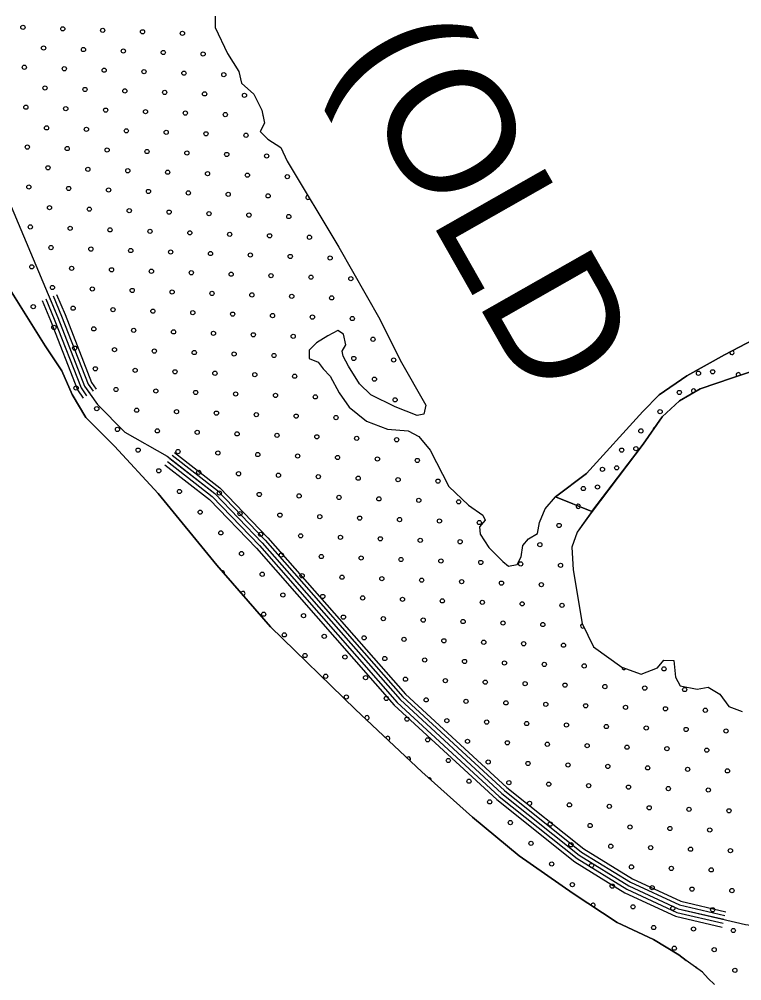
# Model space of a CAD drawing. Extents: x 1788175 to 1969470, y 584502 to 738744.
# Drawn here: x 1845790 to 1849442, y 718054 to 722911 of the extents above; entities that cross this region are included whole.
import ezdxf

# ---------------------------------------------------------------- set-up
doc = ezdxf.new("R2010")
doc.units = 0
for name, color, linetype in [('DESIGN - DRAINAGE - Bridges', 7, 'Continuous'), ('DESIGN - SCRATCH - User 1', 7, 'Continuous'), ('DESIGN - TRAFFIC CONTROL PERMANENT - Pavement Marking Text', 7, 'Continuous'), ('DESIGN - TRANSPORTATION - Edge of Traveled Way', 7, 'Continuous'), ('SURVEY - DRAINAGE - Natural Features', 7, 'Continuous')]:
    doc.layers.add(name, color=color, linetype=linetype)

msp = doc.modelspace()

# ---------------------------------------------------------------- linework, layer by layer
at = {"layer": 'DESIGN - SCRATCH - User 1'}
msp.add_line((1848501, 720497.7), (1848685.1, 720423.7), dxfattribs=at)
for points in [[(1846779.8, 722926.5), (1846780.9, 722868.4), (1846842.9, 722737.3), (1846899.5, 722646.3), (1846912.6, 722588.1), (1846975.8, 722533), (1847016.6, 722452.3), (1847029.5, 722386.1), (1847006.9, 722344.3), (1847046.3, 722305.7), (1847111.7, 722262.7)], [(1847111.7, 722262.7), (1847144.6, 722194.1), (1847406, 721759.6), (1847612.5, 721396.1), (1847715.3, 721188.3), (1847845.8, 720962), (1847835.1, 720916.1), (1847801, 720908.6), (1847689.6, 720952.3), (1847566.5, 721014.2), (1847509.3, 721069.1), (1847454.6, 721158.1), (1847427.4, 721208.5), (1847421.8, 721234.7), (1847440.3, 721266.4), (1847429.2, 721320.7), (1847399.4, 721339.1), (1847349, 721311.8), (1847292.4, 721276.6), (1847255.8, 721239.1), (1847255.1, 721197.1), (1847300.8, 721178.4), (1847326.8, 721144.8), (1847361, 721107.5), (1847407.8, 721023.4), (1847457.6, 720951.7), (1847544.8, 720880), (1847650.8, 720839.6), (1847755.7, 720831.2), (1847809.3, 720802.4), (1847866.3, 720733.4), (1847961.5, 720549.8), (1848060.1, 720456.2), (1848133.3, 720405), (1848144.9, 720380.8), (1848116.4, 720347.2), (1848119.8, 720309.1), (1848162.8, 720242.4), (1848233.7, 720171.2), (1848263.4, 720148.8), (1848307.5, 720156.1), (1848326.2, 720195.9), (1848335.1, 720251.8), (1848363.6, 720285.5), (1848410.1, 720312.8), (1848418.9, 720368.8), (1848448, 720438.4), (1848501, 720497.7), (1848685.1, 720423.7)], [(1849161.5, 718156.3), (1849123.3, 718185.3), (1848996.4, 718261.3), (1848811.6, 718348.2), (1848589.7, 718493.6), (1848316.5, 718683.9), (1848081.4, 718879.7), (1847824.9, 719109.8), (1847489.5, 719423.1), (1847059.8, 719842), (1846788.5, 720152.5), (1846491.9, 720515.4), (1846271.5, 720754.9), (1846125.7, 720899.3), (1846057.5, 721014.5), (1846005.3, 721135.4), (1845921.2, 721260.8), (1845718.1, 721584.2)], [(1848501, 720497.7), (1848657, 720615.6), (1848942, 720929.9), (1849025.4, 721012.7), (1849165, 721108.8), (1849354.8, 721216.2), (1849538.4, 721311.6)], [(1849538.4, 721311.6), (1849354.8, 721216.2), (1849165, 721108.8), (1849025.4, 721012.7), (1848942, 720929.9), (1848657, 720615.6), (1848501, 720497.7)], [(1849568, 721157), (1849395, 721099.4), (1849232, 721043.7), (1849127, 720983.2), (1849039.7, 720902.4), (1848943.5, 720763.6), (1848685.1, 720423.7)], [(1848685.1, 720423.7), (1848943.5, 720763.6), (1849039.7, 720902.4), (1849127, 720983.2), (1849232, 721043.7), (1849395, 721099.4), (1849568, 721157)], [(1848685.1, 720423.7), (1848501, 720497.7)], [(1848685.1, 720423.7), (1848633.9, 720352.6), (1848610.3, 720319.9), (1848583.1, 720244.2), (1848589.3, 720129.9), (1848635.1, 719858.9), (1848693.3, 719739.8), (1848835.8, 719637.6), (1848933.3, 719602.1), (1849015.9, 719635), (1849048.5, 719672.5), (1849098.5, 719671.8), (1849107.2, 719587.5), (1849130.5, 719543.1), (1849216.3, 719525.8), (1849272.5, 719537), (1849332, 719502.1), (1849377, 719439.4), (1849444.7, 719414.3)], [(1849304.4, 718035.2), (1849272.5, 718064.6), (1849243.1, 718096.4), (1849161.5, 718156.3)]]:
    msp.add_lwpolyline(points, dxfattribs=at)
at = {"layer": 'DESIGN - TRAFFIC CONTROL PERMANENT - Pavement Marking Text'}
for centre in [(1845808.2, 722869.9), (1846009.8, 722862.4), (1846211.4, 722854.9), (1846413, 722847.5), (1846614.6, 722840), (1845912.7, 722765.3), (1846114.3, 722757.9), (1846316, 722750.4), (1846517.6, 722742.9), (1846719.2, 722735.5), (1845815.7, 722668.3), (1846017.3, 722660.8), (1846218.9, 722653.3), (1846420.5, 722645.8), (1846622.1, 722638.4), (1846823.7, 722630.9), (1845920.2, 722563.7), (1846121.8, 722556.2), (1846323.4, 722548.8), (1846525, 722541.3), (1846726.6, 722533.8), (1846928.3, 722526.4), (1845823.1, 722466.6), (1846024.7, 722459.2), (1846226.3, 722451.7), (1846428, 722444.2), (1846629.6, 722436.8), (1846831.2, 722429.3), (1845927.7, 722362.1), (1846129.3, 722354.6), (1846330.9, 722347.2), (1846532.5, 722339.7), (1846734.1, 722332.2), (1846935.7, 722324.8), (1845830.6, 722265), (1846032.2, 722257.6), (1846233.8, 722250.1), (1846435.4, 722242.6), (1846637, 722235.2), (1846838.6, 722227.7), (1847040.3, 722220.2), (1845935.1, 722160.5), (1846136.7, 722153), (1846338.4, 722145.6), (1846540, 722138.1), (1846741.6, 722130.6), (1846943.2, 722123.2), (1847144.8, 722115.7), (1845838.1, 722063.4), (1846039.7, 722056), (1846241.3, 722048.5), (1846442.9, 722041), (1846644.5, 722033.6), (1846846.1, 722026.1), (1847047.7, 722018.6), (1845942.6, 721958.9), (1846144.2, 721951.4), (1846345.8, 721943.9), (1846547.4, 721936.5), (1846749, 721929), (1846950.7, 721921.5), (1847152.3, 721914.1), (1845845.5, 721861.8), (1846047.1, 721854.3), (1846248.8, 721846.9), (1846450.4, 721839.4), (1846652, 721831.9), (1846853.6, 721824.5), (1847055.2, 721817), (1847256.8, 721809.5), (1845950.1, 721757.3), (1846151.7, 721749.8), (1846353.3, 721742.3), (1846554.9, 721734.9), (1846756.5, 721727.4), (1846958.1, 721719.9), (1847159.7, 721712.5), (1847361.3, 721705), (1845853, 721660.2), (1846054.6, 721652.7), (1846256.2, 721645.3), (1846457.8, 721637.8), (1846659.4, 721630.3), (1846861, 721622.9), (1847062.7, 721615.4), (1847264.3, 721607.9), (1847465.9, 721600.5), (1845957.5, 721555.7), (1846159.1, 721548.2), (1846360.8, 721540.7), (1846562.4, 721533.3), (1846764, 721525.8), (1846965.6, 721518.3), (1847167.2, 721510.9), (1847368.8, 721503.4), (1845860.5, 721458.6), (1846062.1, 721451.1), (1846263.7, 721443.7), (1846465.3, 721436.2), (1846666.9, 721428.7), (1846868.5, 721421.3), (1847070.1, 721413.8), (1847271.7, 721406.3), (1847473.3, 721398.9), (1845965, 721354.1), (1846166.6, 721346.6), (1846368.2, 721339.1), (1846569.8, 721331.6), (1846771.4, 721324.2), (1846973.1, 721316.7), (1847174.7, 721309.2), (1847577.9, 721294.3), (1846069.5, 721249.5), (1846271.2, 721242), (1846472.8, 721234.6), (1846674.4, 721227.1), (1846876, 721219.6), (1847077.6, 721212.2), (1847480.8, 721197.2), (1847682.4, 721189.8), (1846174.1, 721145), (1846375.7, 721137.5), (1846577.3, 721130), (1849295.3, 721130), (1846778.9, 721122.6), (1846980.5, 721115.1), (1847182.1, 721107.6), (1847585.4, 721092.7), (1849223.4, 721122.5), (1846077, 721047.9), (1846278.6, 721040.4), (1846480.2, 721033), (1846681.8, 721025.5), (1846883.4, 721018), (1847085.1, 721010.6), (1847286.7, 721003.1), (1847689.9, 720988.2), (1849126.3, 721025.4), (1846181.5, 720943.4), (1846383.2, 720935.9), (1846584.8, 720928.4), (1846786.4, 720921), (1846988, 720913.5), (1847189.6, 720906), (1847391.2, 720898.6), (1849029.3, 720928.3), (1846286.1, 720838.8), (1846487.7, 720831.4), (1846689.3, 720823.9), (1846890.9, 720816.4), (1847092.5, 720809), (1847294.1, 720801.5), (1847495.7, 720794), (1847697.4, 720786.6), (1848932.2, 720831.2), (1848907, 720741.8), (1846390.6, 720734.3), (1846592.2, 720726.8), (1846793.8, 720719.4), (1846995.5, 720711.9), (1847197.1, 720704.4), (1847398.7, 720697), (1847600.3, 720689.5), (1848835.1, 720734.2), (1847801.9, 720682), (1848809.9, 720644.7), (1846495.2, 720629.7), (1846696.8, 720622.3), (1846898.4, 720614.8), (1847100, 720607.3), (1847301.6, 720599.9), (1847503.2, 720592.4), (1848738, 720637.1), (1847704.8, 720584.9), (1847906.4, 720577.5), (1848712.9, 720547.6), (1846599.7, 720525.2), (1846801.3, 720517.7), (1847002.9, 720510.3), (1847204.5, 720502.8), (1847406.1, 720495.3), (1848641, 720540), (1847607.8, 720487.9), (1847809.4, 720480.4), (1848011, 720472.9), (1846704.2, 720420.7), (1846905.9, 720413.2), (1847107.5, 720405.7), (1847309.1, 720398.3), (1847510.7, 720390.8), (1847712.3, 720383.3), (1847913.9, 720375.9), (1848115.5, 720368.4), (1848518.7, 720353.5), (1846808.8, 720316.1), (1847010.4, 720308.7), (1847212, 720301.2), (1847413.6, 720293.7), (1847615.2, 720286.3), (1847816.8, 720278.8), (1848018.4, 720271.3), (1848421.7, 720256.4), (1846913.3, 720211.6), (1847114.9, 720204.1), (1847316.5, 720196.7), (1847518.1, 720189.2), (1847719.8, 720181.7), (1847921.4, 720174.3), (1848123, 720166.8), (1848324.6, 720159.3), (1847017.9, 720107.1), (1848526.2, 720151.9), (1847219.5, 720099.6), (1847421.1, 720092.1), (1847622.7, 720084.7), (1847824.3, 720077.2), (1848025.9, 720069.7), (1848227.5, 720062.3), (1848429.1, 720054.8), (1847122.4, 720002.5), (1847324, 719995), (1847525.6, 719987.6), (1847727.2, 719980.1), (1847928.8, 719972.6), (1848130.4, 719965.2), (1848332.1, 719957.7), (1848533.7, 719950.2), (1847025.3, 719905.4), (1847226.9, 719898), (1847428.5, 719890.5), (1847630.2, 719883), (1847831.8, 719875.6), (1848033.4, 719868.1), (1848235, 719860.6), (1848436.6, 719853.2), (1847129.9, 719800.9), (1847331.5, 719793.4), (1847533.1, 719786), (1847734.7, 719778.5), (1847936.3, 719771), (1848137.9, 719763.6), (1848339.5, 719756.1), (1848541.1, 719748.6), (1847234.4, 719696.4), (1847436, 719688.9), (1847637.6, 719681.4), (1847839.2, 719674), (1848040.8, 719666.5), (1848242.5, 719659), (1848444.1, 719651.6), (1848645.7, 719644.1), (1849048.9, 719629.2), (1847338.9, 719591.8), (1847540.5, 719584.4), (1847742.2, 719576.9), (1847943.8, 719569.4), (1848145.4, 719562), (1848347, 719554.5), (1848548.6, 719547), (1848750.2, 719539.6), (1848951.8, 719532.1), (1849153.4, 719524.6), (1847443.5, 719487.3), (1847645.1, 719479.8), (1847846.7, 719472.4), (1848048.3, 719464.9), (1848249.9, 719457.4), (1848451.5, 719450), (1848653.1, 719442.5), (1848854.7, 719435), (1849056.4, 719427.6), (1849258, 719420.1), (1847749.6, 719375.3), (1847951.2, 719367.8), (1848152.8, 719360.3), (1848354.5, 719352.9), (1848556.1, 719345.4), (1848757.7, 719337.9), (1848959.3, 719330.5), (1849160.9, 719323), (1849362.5, 719315.5), (1847854.2, 719270.7), (1848055.8, 719263.3), (1848257.4, 719255.8), (1848459, 719248.3), (1848660.6, 719240.9), (1848862.2, 719233.4), (1849063.8, 719225.9), (1849265.4, 719218.5), (1847958.7, 719166.2), (1848160.3, 719158.7), (1848361.9, 719151.3), (1848563.5, 719143.8), (1848765.1, 719136.3), (1848966.8, 719128.9), (1849168.4, 719121.4), (1849370, 719113.9), (1848063.2, 719061.7), (1848264.9, 719054.2), (1848466.5, 719046.7), (1848668.1, 719039.3), (1848869.7, 719031.8), (1849071.3, 719024.3), (1849272.9, 719016.9), (1848167.8, 718957.1), (1848369.4, 718949.7), (1848571, 718942.2), (1848772.6, 718934.7), (1848974.2, 718927.3), (1849175.8, 718919.8), (1849377.4, 718912.3), (1848272.3, 718852.6), (1848473.9, 718845.1), (1848675.5, 718837.7), (1848877.2, 718830.2), (1849078.8, 718822.7), (1849280.4, 718815.3), (1848376.9, 718748.1), (1848578.5, 718740.6), (1848780.1, 718733.1), (1848981.7, 718725.6), (1849183.3, 718718.2), (1849384.9, 718710.7), (1848481.4, 718643.5), (1848683, 718636), (1848884.6, 718628.6), (1849086.2, 718621.1), (1849287.8, 718613.6), (1848585.9, 718539), (1848787.5, 718531.5), (1848989.2, 718524), (1849190.8, 718516.6), (1849392.4, 718509.1), (1848892.1, 718427), (1849093.7, 718419.5), (1849295.3, 718412), (1848996.6, 718322.4), (1849198.2, 718315), (1849399.8, 718307.5), (1849101.2, 718217.9), (1849302.8, 718210.4), (1849407.3, 718105.9)]:
    msp.add_circle(centre, 10.6, dxfattribs=at)
for centre, start, end in [((1847032.8, 722421.8), 173.3419, 208.8094), ((1847249.3, 722011.2), 95.3153, 326.7495), ((1849392.4, 721227.1), 161.3028, 73.6249), ((1849425, 721115), 348.1794, 228.6094), ((1849198.2, 721033), 344.3477, 255.572), ((1849004.1, 720838.8), 96.4775, 194.0471), ((1848615.8, 720450.5), 343.4127, 152.7834), ((1848615.8, 720450.5), 152.7834, 343.4127), ((1846816.2, 720114.5), 333.8065, 108.5034), ((1846920.8, 720010), 277.5349, 164.7751), ((1848638.2, 719845.7), 99.5538, 312.5416), ((1848847.3, 719636.6), 176.6028, 323.4042), ((1847548, 719382.8), 236.0061, 217.8698), ((1847652.6, 719278.2), 286.0036, 167.8723), ((1847757.1, 719173.7), 314.6105, 139.2654), ((1847861.6, 719069.1), 350.7192, 105.5085), ((1848690.5, 718434.4), 293.8818, 179.6136), ((1849205.7, 718113.4), 17.3158, 90.1537)]:
    msp.add_arc(centre, 10.6, start, end, dxfattribs=at)
at = {"layer": 'DESIGN - TRANSPORTATION - Edge of Traveled Way'}
for points in [[(1846779.8, 722926.5), (1846780.9, 722868.4), (1846842.9, 722737.3), (1846899.5, 722646.3), (1846912.6, 722588.1), (1846975.8, 722533), (1847016.6, 722452.3), (1847029.5, 722386.1), (1847006.9, 722344.3), (1847046.3, 722305.7), (1847111.7, 722262.7)], [(1847111.7, 722262.7), (1847144.6, 722194.1), (1847406, 721759.6), (1847612.5, 721396.1), (1847715.3, 721188.3), (1847845.8, 720962), (1847835.1, 720916.1), (1847801, 720908.6), (1847689.6, 720952.3), (1847566.5, 721014.2), (1847509.3, 721069.1), (1847454.6, 721158.1), (1847427.4, 721208.5), (1847421.8, 721234.7), (1847440.3, 721266.4), (1847429.2, 721320.7), (1847399.4, 721339.1), (1847349, 721311.8), (1847292.4, 721276.6), (1847255.8, 721239.1), (1847255.1, 721197.1), (1847300.8, 721178.4), (1847326.8, 721144.8), (1847361, 721107.5), (1847407.8, 721023.4), (1847457.6, 720951.7), (1847544.8, 720880), (1847650.8, 720839.6), (1847755.7, 720831.2), (1847809.3, 720802.4), (1847866.3, 720733.4), (1847961.5, 720549.8), (1848060.1, 720456.2), (1848133.3, 720405), (1848144.9, 720380.8), (1848116.4, 720347.2), (1848119.8, 720309.1), (1848162.8, 720242.4), (1848233.7, 720171.2), (1848263.4, 720148.8), (1848307.5, 720156.1), (1848326.2, 720195.9), (1848335.1, 720251.8), (1848363.6, 720285.5), (1848410.1, 720312.8), (1848418.9, 720368.8), (1848448, 720438.4), (1848501, 720497.7), (1848657, 720615.6), (1848942, 720929.9), (1849025.4, 721012.7), (1849165, 721108.8), (1849354.8, 721216.2), (1849538.4, 721311.6)], [(1845718.1, 721584.2), (1845921.2, 721260.8), (1846005.3, 721135.4), (1846057.5, 721014.5), (1846125.7, 720899.3), (1846271.5, 720754.9), (1846491.9, 720515.4), (1846788.5, 720152.5), (1847059.8, 719842), (1847489.5, 719423.1), (1847824.9, 719109.8), (1848081.4, 718879.7), (1848316.5, 718683.9), (1848589.7, 718493.6), (1848811.6, 718348.2), (1848996.4, 718261.3), (1849123.3, 718185.3), (1849161.5, 718156.3)], [(1849568, 721157), (1849395, 721099.4), (1849232, 721043.7), (1849127, 720983.2), (1849039.7, 720902.4), (1848943.5, 720763.6), (1848686, 720424.9), (1848610.3, 720319.9), (1848583.1, 720244.2), (1848589.3, 720129.9), (1848635.1, 719858.9), (1848693.3, 719739.8), (1848835.8, 719637.6), (1848933.3, 719602.1), (1849015.9, 719635), (1849048.5, 719672.5), (1849098.5, 719671.8), (1849107.2, 719587.5), (1849130.5, 719543.1), (1849216.3, 719525.8), (1849272.5, 719537), (1849332, 719502.1), (1849377, 719439.4), (1849444.7, 719414.3)], [(1848685.1, 720423.7), (1848633.9, 720352.6), (1848610.3, 720319.9), (1848583.1, 720244.2), (1848589.3, 720129.9), (1848635.1, 719858.9), (1848693.3, 719739.8), (1848835.8, 719637.6), (1848933.3, 719602.1), (1849015.9, 719635), (1849048.5, 719672.5), (1849098.5, 719671.8), (1849107.2, 719587.5), (1849130.5, 719543.1), (1849216.3, 719525.8), (1849272.5, 719537), (1849332, 719502.1), (1849377, 719439.4), (1849444.7, 719414.3)], [(1849304.4, 718035.2), (1849272.5, 718064.6), (1849243.1, 718096.4), (1849161.5, 718156.3)]]:
    msp.add_lwpolyline(points, dxfattribs=at)
at = {"layer": 'SURVEY - DRAINAGE - Natural Features'}
for points in [[(1845748.1, 721964.3), (1845985.5, 721404.1), (1846120.2, 721057.6), (1846184.8, 720964.5), (1846322.7, 720824.3), (1846536.9, 720703), (1846778.1, 720515.1), (1847018.4, 720265.3), (1847714.5, 719473.9), (1848229.4, 718999.6), (1848620.8, 718687.4), (1848870.5, 718533.5), (1849120.9, 718417.7), (1849461.9, 718338.6), (1849991.2, 718270.7), (1850389.3, 718260.8), (1850816.2, 718302.6), (1851125.3, 718360.1), (1852007.7, 718601.4)], [(1845905.6, 721490.1), (1845948.4, 721389), (1846084.6, 721038.7), (1846113.5, 720997.1)], [(1845924, 721497.9), (1845967, 721396.5), (1846102.4, 721048.1), (1846129.9, 721008.5)], [(1845942.4, 721505.7), (1845985.5, 721404.1), (1846120.2, 721057.6), (1846146.3, 721019.9)], [(1845960.9, 721513.5), (1846004, 721411.6), (1846138, 721067), (1846162.8, 721031.3)], [(1845978.4, 721520.9), (1846021.6, 721418.7), (1846154.8, 721076), (1846178.4, 721042.1)], [(1846563.2, 720707.9), (1846791.6, 720530), (1847033.1, 720278.8), (1847728.8, 719487.9), (1848242.4, 719014.8), (1848632.3, 718703.8), (1848880, 718551.2), (1849127.4, 718436.7), (1849356.8, 718383.5)], [(1846574.8, 720722.8), (1846804.3, 720544.2), (1847047.1, 720291.7), (1847742.4, 719501.2), (1848254.8, 719029.3), (1848643.3, 718719.4), (1848889, 718568), (1849133.6, 718454.8), (1849361.1, 718402)], [(1846526.3, 720660.5), (1846751.3, 720485.3), (1846988.9, 720238.2), (1847685.8, 719445.9), (1848203.4, 718969.3), (1848597.7, 718654.7), (1848851.6, 718498.2), (1849107.8, 718379.7), (1849343.2, 718325)], [(1846538.6, 720676.3), (1846764.7, 720500.2), (1847003.7, 720251.7), (1847700.2, 719459.9), (1848216.4, 718984.5), (1848609.3, 718671), (1848861.1, 718515.9), (1849114.4, 718398.7), (1849347.7, 718344.5)], [(1846550.9, 720692.1), (1846778.1, 720515.1), (1847018.4, 720265.3), (1847714.5, 719473.9), (1848229.4, 718999.6), (1848620.8, 718687.4), (1848870.5, 718533.5), (1849120.9, 718417.7), (1849352.2, 718364)]]:
    msp.add_lwpolyline(points, dxfattribs=at)

# ---------------------------------------------------------------- texts
at = {"layer": 'DESIGN - DRAINAGE - Bridges'}
msp.add_text('(OLD', height=634, rotation=299.592, dxfattribs=at).set_placement((1847397.1, 722721.6))

doc.saveas('drawing.dxf')
